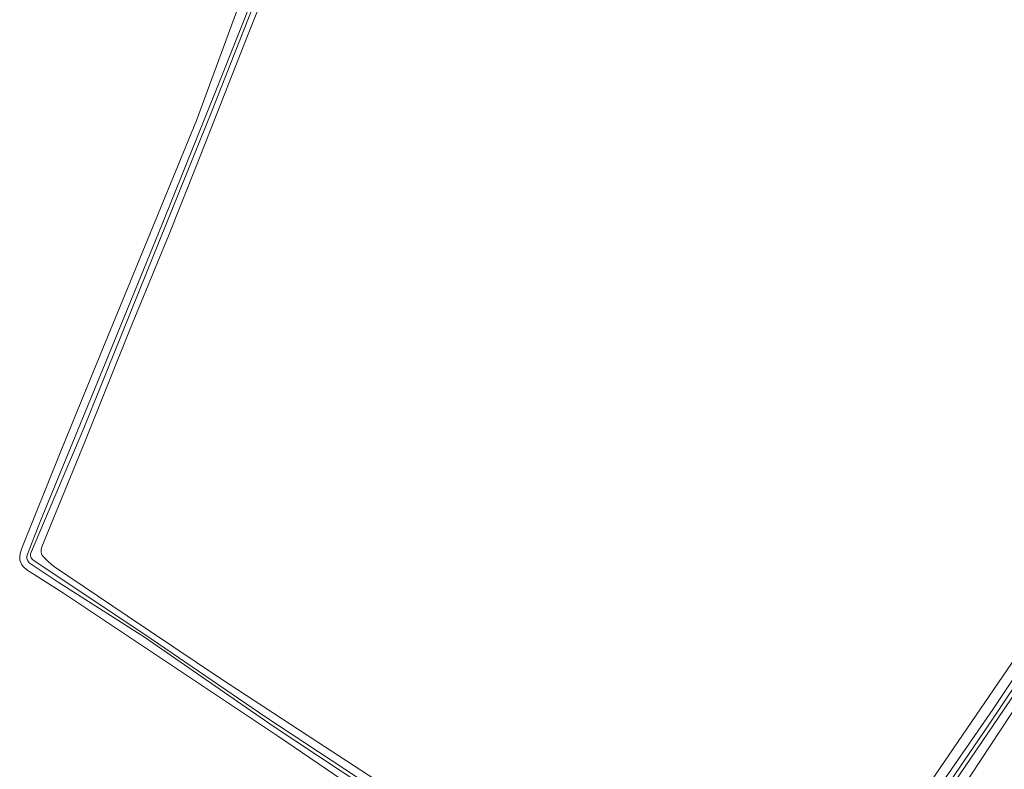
# Model space of a CAD drawing. Header units: metres. Extents: x 151448 to 154749, y 463108 to 465296.
# Tile 355 of 449: x 153193 to 153305, y 464981 to 465066. Entities that reach past the tile are written whole.
import ezdxf

# ---------------------------------------------------------------- set-up
doc = ezdxf.new("R2010")
doc.units = ezdxf.units.M
for name, color, linetype, lineweight in [('B-PV-GR-GRAS-GV', 253, 'Continuous', 9), ('B-PV-OG-TERREIN_BEGROEID-GV', 253, 'Continuous', 9), ('B-PV-OG-TERREIN_OEVER-GV', 253, 'Continuous', 9), ('B-PV-OG-WATER_SLOOT-GV', 253, 'Continuous', 9)]:
    doc.layers.add(name, color=color, linetype=linetype, lineweight=lineweight)

msp = doc.modelspace()

# ---------------------------------------------------------------- linework, layer by layer
at = {"layer": 'B-PV-GR-GRAS-GV', "flags": 128}
for points in [[(153223.071, 465074.603), (153218.844, 465063.954), (153212.989, 465049.065), (153209.816, 465041.102), (153205.471, 465030.523), (153200.329, 465017.709), (153195.417, 465005.817), (153195.362, 465005.462), (153195.354, 465005.201), (153195.444, 465004.908), (153195.678, 465004.572), (153196.145, 465004.129), (153196.752, 465003.615), (153205.126, 464997.981), (153215.712, 464990.862), (153226.637, 464983.717), (153239.241, 464975.499), (153246.747, 464970.483), (153256.186, 464964.266), (153265.013, 464958.306), (153275.824, 464951.651), (153276.252, 464951.317), (153280.059, 464955.404), (153337.601, 465039.516)], [(153276.25, 464947.928), (153276.192, 464948.074), (153275.836, 464948.629), (153275.25, 464949.263), (153266.338, 464955.128), (153255.844, 464962.257), (153244.422, 464969.475), (153234.007, 464976.318), (153222.276, 464984.271), (153208.426, 464993.514), (153197.906, 465000.541), (153193.732, 465003.206), (153193.339, 465003.546), (153193.16, 465003.759), (153192.93, 465004.285), (153192.918, 465004.634), (153192.97, 465005.053), (153193.145, 465005.641), (153197.519, 465016.45), (153202.35, 465028.321), (153207.416, 465040.624), (153212.999, 465054.154), (153217.504, 465066.482)], [(153307.572, 464990.099), (153299.742, 464978.233), (153291.213, 464966.142), (153283.986, 464955.113), (153280.984, 464950.519), (153280.79, 464949.875), (153280.713, 464949.283), (153279.907, 464949.62), (153281.925, 464947.569), (153285.464, 464945.165), (153295.319, 464956.262), (153307.116, 464968.648)]]:
    msp.add_lwpolyline(points, dxfattribs=at)
at = {"layer": 'B-PV-OG-TERREIN_BEGROEID-GV', "flags": 128}
msp.add_lwpolyline([(153337.601, 465039.516), (153280.059, 464955.404), (153276.252, 464951.317), (153276.712, 464950.959), (153277.091, 464950.739), (153277.394, 464950.67), (153277.796, 464950.739), (153278.026, 464950.882), (153283.213, 464958.116), (153289.695, 464967.5), (153296.269, 464977.127), (153303.34, 464987.358), (153309.848, 464997.095)], dxfattribs=at)
at = {"layer": 'B-PV-OG-TERREIN_OEVER-GV', "flags": 128}
for points in [[(153278.603, 464950.518), (153281.903, 464955.278), (153291.542, 464969.003), (153302.841, 464985.567), (153313.085, 465000.781), (153321.078, 465012.466), (153331.263, 465027.728), (153344.981, 465047.792), (153359.344, 465068.842), (153372.073, 465087.901), (153385.521, 465108.208), (153395.734, 465123.311), (153408.778, 465143.037), (153414.614, 465151.657)], [(153415.25, 465151.096), (153407.965, 465140.65), (153392.525, 465117.624), (153376.863, 465093.974), (153361.107, 465070.778), (153344.518, 465046.096), (153329.626, 465024.195), (153321.616, 465012.365), (153306.564, 464990.215), (153291.278, 464967.736), (153279.489, 464950.496)], [(153239.241, 464975.499), (153226.637, 464983.717), (153215.712, 464990.862), (153205.126, 464997.981), (153196.752, 465003.615), (153196.145, 465004.129), (153195.678, 465004.572), (153195.444, 465004.908), (153195.354, 465005.201), (153195.362, 465005.462), (153195.417, 465005.817), (153200.329, 465017.709), (153205.471, 465030.523), (153209.816, 465041.102), (153212.989, 465049.065), (153218.844, 465063.954), (153223.071, 465074.603)], [(153193.82, 465004.975), (153195.289, 465008.766), (153202.345, 465025.943), (153209.012, 465042.203), (153215.404, 465058.093), (153219.625, 465068.757), (153221.516, 465074.242)], [(153221.588, 465072.618), (153214.721, 465055.213), (153207.316, 465036.876), (153200.208, 465019.247), (153194.163, 465005.018)], [(153217.504, 465066.482), (153212.999, 465054.154), (153207.416, 465040.624), (153202.35, 465028.321), (153197.519, 465016.45), (153193.145, 465005.641), (153192.97, 465005.053), (153192.918, 465004.634), (153192.93, 465004.285), (153193.16, 465003.759), (153193.339, 465003.546), (153193.732, 465003.206), (153197.906, 465000.541), (153208.426, 464993.514), (153222.276, 464984.271), (153234.007, 464976.318), (153244.422, 464969.475), (153255.844, 464962.257), (153266.338, 464955.128), (153275.25, 464949.263), (153275.836, 464948.629), (153276.192, 464948.074), (153276.659, 464949.082)], [(153194.557, 465004.215), (153207.13, 464995.841), (153220.833, 464986.486), (153237.238, 464975.689), (153252.262, 464965.79), (153266.629, 464956.223), (153276.573, 464949.959)], [(153276.424, 464949.244), (153269.435, 464953.893), (153251.278, 464965.949), (153237.235, 464975.151), (153221.687, 464985.469), (153207.072, 464995.541), (153197.289, 465001.795), (153193.997, 465003.999)], [(153309.848, 464997.095), (153303.34, 464987.358)], [(153279.257, 464949.892), (153279.903, 464949.622), (153279.907, 464949.62), (153280.713, 464949.283), (153280.79, 464949.875), (153280.984, 464950.519), (153283.986, 464955.113), (153291.213, 464966.142), (153299.742, 464978.233), (153307.572, 464990.099)], [(153303.34, 464987.358), (153296.269, 464977.127), (153289.695, 464967.5), (153283.213, 464958.116), (153278.026, 464950.882), (153277.796, 464950.739), (153277.394, 464950.67), (153278.415, 464950.244)]]:
    msp.add_lwpolyline(points, dxfattribs=at)
at = {"layer": 'B-PV-OG-TERREIN_OEVER-GV'}
for points in [[(153193.997, 465003.999, -0.3319269), (153193.82, 465004.975)], [(153194.163, 465005.018, 0.3215405), (153194.557, 465004.215)]]:
    msp.add_lwpolyline(points, format="xyb", dxfattribs=at)
at = {"layer": 'B-PV-OG-WATER_SLOOT-GV', "flags": 128}
for points in [[(153414.614, 465151.657), (153408.778, 465143.037), (153395.734, 465123.311), (153385.521, 465108.208), (153372.073, 465087.901), (153359.344, 465068.842), (153344.981, 465047.792), (153331.263, 465027.728), (153321.078, 465012.466), (153313.085, 465000.781), (153302.841, 464985.567), (153291.542, 464969.003), (153281.903, 464955.278), (153278.603, 464950.518)], [(153279.489, 464950.496), (153291.278, 464967.736), (153306.564, 464990.215), (153321.616, 465012.365), (153329.626, 465024.195), (153344.518, 465046.096), (153361.107, 465070.778), (153376.863, 465093.974), (153392.525, 465117.624), (153407.965, 465140.65), (153415.25, 465151.096)], [(153194.163, 465005.018), (153200.208, 465019.247), (153207.316, 465036.876), (153214.721, 465055.213), (153221.588, 465072.618), (153222.78, 465075.499), (153220.894, 465075.932), (153220.507, 465074.838), (153220.57, 465074.858)], [(153221.516, 465074.242), (153219.625, 465068.757), (153215.404, 465058.093), (153209.012, 465042.203), (153202.345, 465025.943), (153195.289, 465008.766), (153193.82, 465004.975)], [(153276.573, 464949.959), (153266.629, 464956.223), (153252.262, 464965.79), (153237.238, 464975.689), (153220.833, 464986.486), (153207.13, 464995.841), (153194.557, 465004.215)], [(153193.997, 465003.999), (153197.289, 465001.795), (153207.072, 464995.541), (153221.687, 464985.469), (153237.235, 464975.151), (153251.278, 464965.949), (153269.435, 464953.893), (153276.424, 464949.244)]]:
    msp.add_lwpolyline(points, dxfattribs=at)
at = {"layer": 'B-PV-OG-WATER_SLOOT-GV'}
for points in [[(153193.82, 465004.975, 0.3319269), (153193.997, 465003.999)], [(153194.557, 465004.215, -0.3215405), (153194.163, 465005.018)]]:
    msp.add_lwpolyline(points, format="xyb", dxfattribs=at)

doc.saveas('drawing.dxf')
